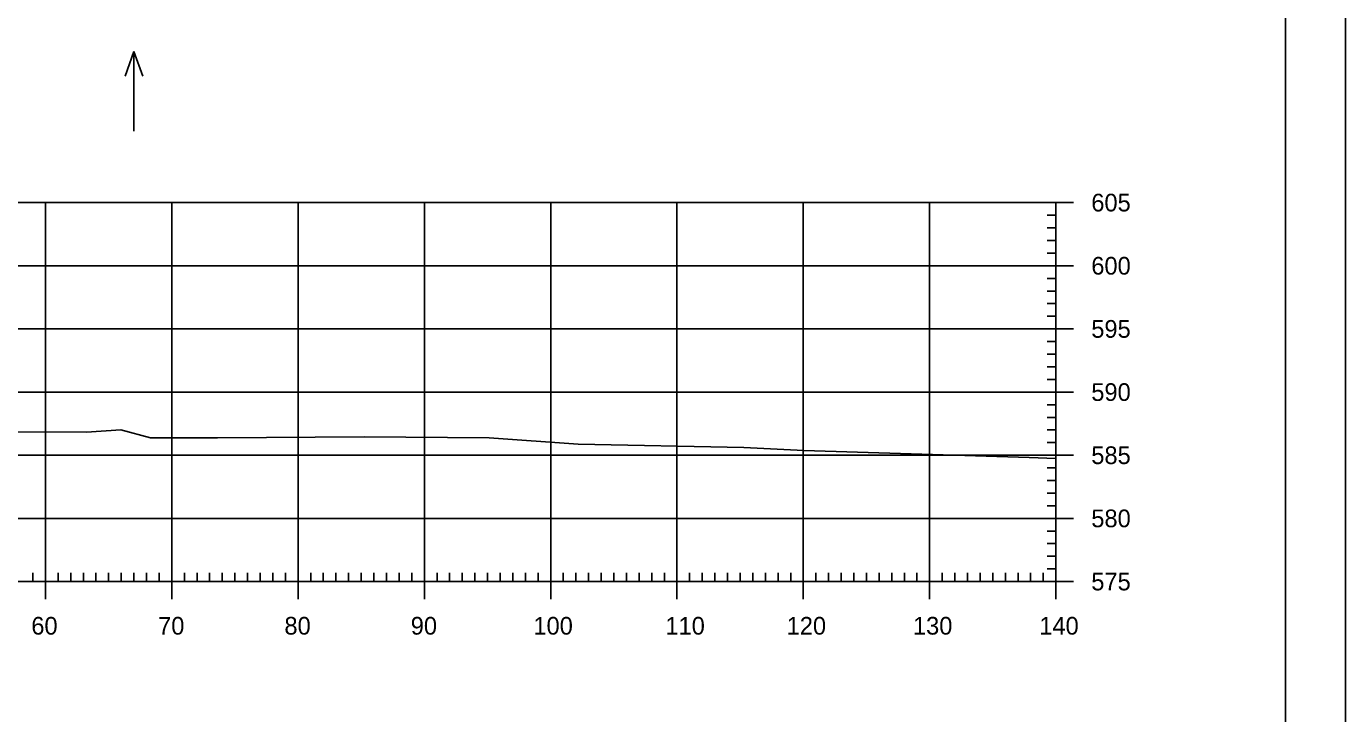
# Model space of a CAD drawing. Extents: x 961436 to 1372525, y 380079 to 2027791.
# Drawn here: x 1370692.3 to 1370796.7, y 380213.6 to 380268 of the extents above; entities that cross this region are included whole.
import ezdxf

# ---------------------------------------------------------------- set-up
doc = ezdxf.new("R2010")
doc.units = 0
for name, color, linetype in [('R_Axis', 7, 'Continuous'), ('R_Axis Annot', 7, 'Continuous'), ('R_Exist Surface', 7, 'Continuous'), ('R_Grid', 7, 'Continuous'), ('R_No Plot', 7, 'Continuous'), ('R_Water Annot', 7, 'Continuous')]:
    doc.layers.add(name, color=color, linetype=linetype)

msp = doc.modelspace()

# ---------------------------------------------------------------- linework, layer by layer
at = {"layer": 'R_Axis'}
for p, q in [((1370775.21, 380254.06), (1370772.41, 380254.06)), ((1370773.81, 380224.06), (1370773.81, 380254.06)), ((1370773.81, 380253.06), (1370773.11, 380253.06)), ((1370773.81, 380252.06), (1370773.11, 380252.06)), ((1370773.81, 380251.06), (1370773.11, 380251.06)), ((1370773.81, 380250.06), (1370773.11, 380250.06)), ((1370775.21, 380249.06), (1370772.41, 380249.06)), ((1370773.81, 380248.06), (1370773.11, 380248.06)), ((1370773.81, 380247.06), (1370773.11, 380247.06)), ((1370773.81, 380246.06), (1370773.11, 380246.06)), ((1370773.81, 380245.06), (1370773.11, 380245.06)), ((1370775.21, 380244.06), (1370772.41, 380244.06)), ((1370773.81, 380243.06), (1370773.11, 380243.06)), ((1370773.81, 380242.06), (1370773.11, 380242.06)), ((1370773.81, 380241.06), (1370773.11, 380241.06)), ((1370773.81, 380240.06), (1370773.11, 380240.06)), ((1370775.21, 380239.06), (1370772.41, 380239.06)), ((1370773.81, 380238.06), (1370773.11, 380238.06)), ((1370773.81, 380237.06), (1370773.11, 380237.06)), ((1370773.81, 380236.06), (1370773.11, 380236.06)), ((1370773.81, 380235.06), (1370773.11, 380235.06)), ((1370775.21, 380234.06), (1370772.41, 380234.06)), ((1370773.81, 380233.06), (1370773.11, 380233.06)), ((1370773.81, 380232.06), (1370773.11, 380232.06)), ((1370773.81, 380231.06), (1370773.11, 380231.06)), ((1370773.81, 380230.06), (1370773.11, 380230.06)), ((1370775.21, 380229.06), (1370772.41, 380229.06)), ((1370773.81, 380228.06), (1370773.11, 380228.06)), ((1370773.81, 380227.06), (1370773.11, 380227.06)), ((1370773.81, 380226.06), (1370773.11, 380226.06)), ((1370692.81, 380224.06), (1370692.81, 380224.76)), ((1370693.81, 380222.66), (1370693.81, 380225.46)), ((1370694.81, 380224.06), (1370694.81, 380224.76)), ((1370695.81, 380224.06), (1370695.81, 380224.76)), ((1370696.81, 380224.06), (1370696.81, 380224.76)), ((1370697.81, 380224.06), (1370697.81, 380224.76)), ((1370698.81, 380224.06), (1370698.81, 380224.76)), ((1370699.81, 380224.06), (1370699.81, 380224.76)), ((1370700.81, 380224.06), (1370700.81, 380224.76)), ((1370701.81, 380224.06), (1370701.81, 380224.76)), ((1370702.81, 380224.06), (1370702.81, 380224.76)), ((1370703.81, 380222.66), (1370703.81, 380225.46)), ((1370704.81, 380224.06), (1370704.81, 380224.76)), ((1370705.81, 380224.06), (1370705.81, 380224.76)), ((1370706.81, 380224.06), (1370706.81, 380224.76)), ((1370707.81, 380224.06), (1370707.81, 380224.76)), ((1370708.81, 380224.06), (1370708.81, 380224.76)), ((1370709.81, 380224.06), (1370709.81, 380224.76)), ((1370710.81, 380224.06), (1370710.81, 380224.76)), ((1370711.81, 380224.06), (1370711.81, 380224.76)), ((1370712.81, 380224.06), (1370712.81, 380224.76)), ((1370713.81, 380222.66), (1370713.81, 380225.46)), ((1370714.81, 380224.06), (1370714.81, 380224.76)), ((1370715.81, 380224.06), (1370715.81, 380224.76)), ((1370716.81, 380224.06), (1370716.81, 380224.76)), ((1370717.81, 380224.06), (1370717.81, 380224.76)), ((1370718.81, 380224.06), (1370718.81, 380224.76)), ((1370719.81, 380224.06), (1370719.81, 380224.76)), ((1370720.81, 380224.06), (1370720.81, 380224.76)), ((1370721.81, 380224.06), (1370721.81, 380224.76)), ((1370722.81, 380224.06), (1370722.81, 380224.76)), ((1370723.81, 380222.66), (1370723.81, 380225.46)), ((1370724.81, 380224.06), (1370724.81, 380224.76)), ((1370725.81, 380224.06), (1370725.81, 380224.76)), ((1370726.81, 380224.06), (1370726.81, 380224.76)), ((1370727.81, 380224.06), (1370727.81, 380224.76)), ((1370728.81, 380224.06), (1370728.81, 380224.76)), ((1370729.81, 380224.06), (1370729.81, 380224.76)), ((1370730.81, 380224.06), (1370730.81, 380224.76)), ((1370731.81, 380224.06), (1370731.81, 380224.76)), ((1370732.81, 380224.06), (1370732.81, 380224.76)), ((1370733.81, 380222.66), (1370733.81, 380225.46)), ((1370734.81, 380224.06), (1370734.81, 380224.76)), ((1370735.81, 380224.06), (1370735.81, 380224.76)), ((1370736.81, 380224.06), (1370736.81, 380224.76)), ((1370737.81, 380224.06), (1370737.81, 380224.76)), ((1370738.81, 380224.06), (1370738.81, 380224.76)), ((1370739.81, 380224.06), (1370739.81, 380224.76)), ((1370740.81, 380224.06), (1370740.81, 380224.76)), ((1370741.81, 380224.06), (1370741.81, 380224.76)), ((1370742.81, 380224.06), (1370742.81, 380224.76)), ((1370743.81, 380222.66), (1370743.81, 380225.46)), ((1370744.81, 380224.06), (1370744.81, 380224.76)), ((1370745.81, 380224.06), (1370745.81, 380224.76)), ((1370746.81, 380224.06), (1370746.81, 380224.76)), ((1370747.81, 380224.06), (1370747.81, 380224.76)), ((1370748.81, 380224.06), (1370748.81, 380224.76)), ((1370749.81, 380224.06), (1370749.81, 380224.76)), ((1370750.81, 380224.06), (1370750.81, 380224.76)), ((1370751.81, 380224.06), (1370751.81, 380224.76)), ((1370752.81, 380224.06), (1370752.81, 380224.76)), ((1370753.81, 380222.66), (1370753.81, 380225.46)), ((1370754.81, 380224.06), (1370754.81, 380224.76)), ((1370755.81, 380224.06), (1370755.81, 380224.76)), ((1370756.81, 380224.06), (1370756.81, 380224.76)), ((1370757.81, 380224.06), (1370757.81, 380224.76)), ((1370758.81, 380224.06), (1370758.81, 380224.76)), ((1370759.81, 380224.06), (1370759.81, 380224.76)), ((1370760.81, 380224.06), (1370760.81, 380224.76)), ((1370761.81, 380224.06), (1370761.81, 380224.76)), ((1370762.81, 380224.06), (1370762.81, 380224.76)), ((1370763.81, 380222.66), (1370763.81, 380225.46)), ((1370764.81, 380224.06), (1370764.81, 380224.76)), ((1370765.81, 380224.06), (1370765.81, 380224.76)), ((1370766.81, 380224.06), (1370766.81, 380224.76)), ((1370767.81, 380224.06), (1370767.81, 380224.76)), ((1370768.81, 380224.06), (1370768.81, 380224.76)), ((1370769.81, 380224.06), (1370769.81, 380224.76)), ((1370770.81, 380224.06), (1370770.81, 380224.76)), ((1370771.81, 380224.06), (1370771.81, 380224.76)), ((1370772.81, 380224.06), (1370772.81, 380224.76)), ((1370773.81, 380225.06), (1370773.11, 380225.06)), ((1370773.81, 380222.66), (1370773.81, 380225.46)), ((1370493.81, 380224.06), (1370773.81, 380224.06)), ((1370775.21, 380224.06), (1370772.41, 380224.06))]:
    msp.add_line(p, q, dxfattribs=at)
at = {"layer": 'R_Exist Surface'}
msp.add_lwpolyline([(1370683.94, 380235.93), (1370697.06, 380235.88), (1370699.78, 380236.08), (1370702.13, 380235.44), (1370707.44, 380235.44), (1370719.04, 380235.52), (1370728.94, 380235.44), (1370735.98, 380234.94), (1370749.11, 380234.67), (1370753.86, 380234.43), (1370771.7, 380233.89), (1370773.81, 380233.81)], dxfattribs=at)
at = {"layer": 'R_Grid'}
for p, q in [((1370493.81, 380254.06), (1370773.81, 380254.06)), ((1370693.81, 380224.06), (1370693.81, 380254.06)), ((1370703.81, 380224.06), (1370703.81, 380254.06)), ((1370713.81, 380224.06), (1370713.81, 380254.06)), ((1370723.81, 380224.06), (1370723.81, 380254.06)), ((1370733.81, 380224.06), (1370733.81, 380254.06)), ((1370743.81, 380224.06), (1370743.81, 380254.06)), ((1370753.81, 380224.06), (1370753.81, 380254.06)), ((1370763.81, 380224.06), (1370763.81, 380254.06)), ((1370773.81, 380224.06), (1370773.81, 380254.06)), ((1370493.81, 380249.06), (1370773.81, 380249.06)), ((1370493.81, 380244.06), (1370773.81, 380244.06)), ((1370493.81, 380239.06), (1370773.81, 380239.06)), ((1370493.81, 380234.06), (1370773.81, 380234.06)), ((1370493.81, 380229.06), (1370773.81, 380229.06)), ((1370493.81, 380224.06), (1370773.81, 380224.06))]:
    msp.add_line(p, q, dxfattribs=at)
at = {"layer": 'R_No Plot'}
msp.add_line((1370791.99, 380113.06), (1370791.99, 380318.52), dxfattribs=at)
for points in [[(1370463.4, 380322.41), (1370796.74, 380322.41), (1370796.74, 380109.08), (1370463.4, 380109.08)], [(1370709.73, 380318.52), (1370729.35, 380318.52), (1370729.35, 380308.64), (1370745.46, 380308.64), (1370768.66, 380308.64), (1370768.78, 380280.48), (1370791.99, 380280.48), (1370791.99, 380113.06), (1370475.81, 380113.06), (1370475.81, 380318.52)]]:
    msp.add_lwpolyline(points, close=True, dxfattribs=at)
at = {"layer": 'R_Water Annot'}
for p, q in [((1370700.81, 380266.01), (1370700.11, 380264.08)), ((1370700.81, 380259.72), (1370700.81, 380266.01)), ((1370700.81, 380266.01), (1370701.51, 380264.08))]:
    msp.add_line(p, q, dxfattribs=at)

# ---------------------------------------------------------------- texts
at = {"layer": 'R_Axis Annot'}
for s, p in [('605', (1370776.61, 380253.36)), ('600', (1370776.61, 380248.36)), ('595', (1370776.61, 380243.36)), ('590', (1370776.61, 380238.36)), ('585', (1370776.61, 380233.36)), ('580', (1370776.61, 380228.36)), ('575', (1370776.61, 380223.36)), ('60', (1370692.69, 380219.86)), ('70', (1370702.73, 380219.86)), ('80', (1370712.73, 380219.86)), ('90', (1370722.73, 380219.86)), ('100', (1370732.44, 380219.86)), ('110', (1370742.89, 380219.86)), ('120', (1370752.49, 380219.86)), ('130', (1370762.49, 380219.86)), ('140', (1370772.49, 380219.86))]:
    msp.add_text(s, height=1.4, dxfattribs=at).set_placement(p)

doc.saveas('drawing.dxf')
